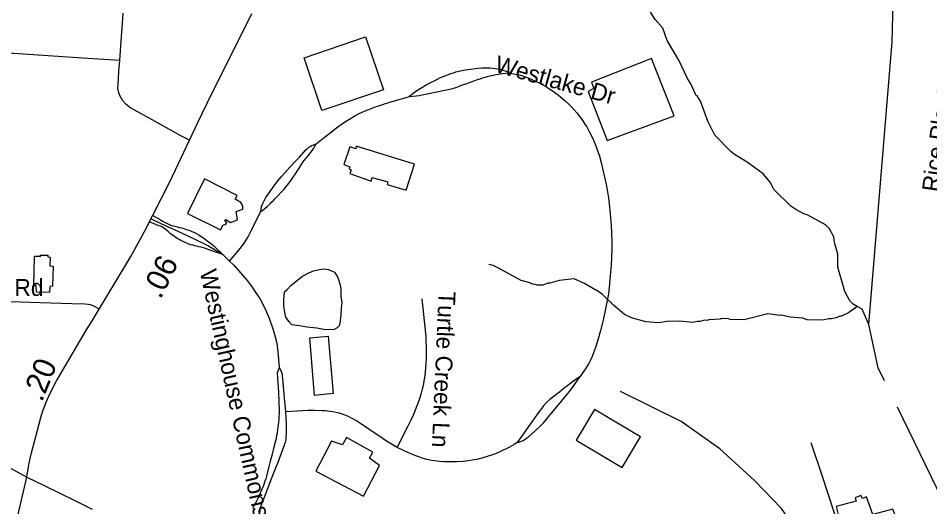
# Model space of a CAD drawing. Extents: x 1383679 to 1536984, y 460658 to 651027.
# Drawn here: x 1408689 to 1413802, y 510300 to 513038 of the extents above; entities that cross this region are included whole.
import ezdxf

# ---------------------------------------------------------------- set-up
doc = ezdxf.new("R2010")
doc.units = 0
for name, color, linetype in [('Exist Cultural Warehouse Building Footprint', 7, 'Continuous'), ('Exist Hydrographic Creek Single Shore', 7, 'Continuous'), ('Exist Hydrographic Misc Water Feature', 7, 'Continuous'), ('Exist Railroad Spur', 7, 'Continuous'), ('Exist Road Non-System Type 51', 7, 'Continuous'), ('Exist Road Non-System Type 51 Label', 7, 'Continuous'), ('Exist Road Primary NC Attributed', 7, 'Continuous'), ('Exist Road Secondary Mileage Hundredths English Label', 7, 'Continuous'), ('Exist Road Secondary Type 51 Attributed', 7, 'Continuous')]:
    doc.layers.add(name, color=color, linetype=linetype)

msp = doc.modelspace()

# ---------------------------------------------------------------- linework, layer by layer
at = {"layer": 'Exist Cultural Warehouse Building Footprint'}
for points in [[(1410637.3, 512933.2), (1410737.4, 512637.4), (1410391.7, 512520.3), (1410291.6, 512816.2), (1410637.3, 512933.2)], [(1412240.4, 512811.9), (1411903.6, 512679.1), (1411917.6, 512645.1), (1411884.9, 512627), (1411992.5, 512352.4), (1412367.8, 512490.8), (1412240.4, 512811.9)], [(1410584.7, 512321.3), (1410582.3, 512306.5), (1410548.4, 512316.7), (1410515.7, 512218), (1410548.4, 512204.4), (1410544.9, 512194.2), (1410555.4, 512188.5), (1410548.4, 512167), (1410668.8, 512125), (1410674.7, 512145.4), (1410761.2, 512121.6), (1410757.7, 512106.9), (1410865.3, 512075.1), (1410912.1, 512219.2), (1410584.7, 512321.3)], [(1409733.4, 512137.8), (1409638.1, 511943.8), (1409824, 511852.5), (1409838.1, 511879.7), (1409851.5, 511882.6), (1409858.5, 511890.5), (1409848, 511900.1), (1409853.9, 511909.2), (1409878.4, 511893.3), (1409919.3, 511908.6), (1409911.7, 511954.6), (1409948, 511968.2), (1409948.6, 511986.3), (1409937.5, 512004.5), (1409905.9, 512024.9), (1409917, 512044.8), (1409733.4, 512137.8)], [(1408780.4, 511703.6), (1408814.4, 511704.2), (1408813.8, 511709.8), (1408854.7, 511709.3), (1408854.7, 511700.2), (1408867, 511698.5), (1408866.4, 511650.3), (1408883.9, 511649.2), (1408881.6, 511536.3), (1408865.2, 511534.6), (1408864, 511501.1), (1408791.6, 511503.4), (1408789.8, 511537.4), (1408775.2, 511538.6), (1408780.4, 511703.6)], [(1410324.5, 511246.8), (1410427.4, 511255.8), (1410455.4, 510934.8), (1410350.2, 510923.5), (1410324.5, 511246.8)], [(1411921.2, 510845.5), (1411818.4, 510674.1), (1412075.5, 510519.9), (1412178.3, 510691.3), (1411921.2, 510845.5)], [(1410446.7, 510668), (1410357.8, 510500.1), (1410624.4, 510359.4), (1410715.6, 510531.8), (1410659.5, 510572.7), (1410678.2, 510606.7), (1410530.9, 510688.4), (1410507.5, 510647.5), (1410446.7, 510668)], [(1413447.1, 510356), (1413423.7, 510347), (1413414.3, 510362.8), (1413383.9, 510349.2), (1413388.6, 510331.1), (1413276.4, 510301.6), (1413295.1, 510226.7), (1413330.1, 510233.5), (1413353.5, 510181.3), (1413306.8, 510167.7), (1413412, 509893.2), (1413655.2, 509981.7), (1413592.1, 510142.8), (1413641.2, 510165.5), (1413594.4, 510285.7), (1413482.1, 510256.2), (1413447.1, 510356)]]:
    msp.add_lwpolyline(points, dxfattribs=at)
at = {"layer": 'Exist Hydrographic Creek Single Shore'}
for points in [[(1413547.4, 511006.6), (1413512.4, 511078.3), (1413459.4, 511322.4), (1413590.5, 512905.1), (1413623.3, 514169.3)], [(1416110.4, 506227.3), (1416032.4, 506911.6), (1416016.4, 507371.5), (1415981.4, 507739.8), (1415957.4, 507756.6), (1415943.4, 507921.1), (1415790.4, 508167.1), (1414969, 508927.4), (1414714, 509151.7), (1414318.5, 509663.9), (1413873.4, 510339.2), (1413620, 510858)]]:
    msp.add_lwpolyline(points, dxfattribs=at)
at = {"layer": 'Exist Hydrographic Misc Water Feature'}
for points in [[(1413395, 511422.6), (1413371.6, 511436.3), (1413354, 511454.7), (1413325.2, 511507.4), (1413285.8, 511643.2), (1413285.7, 511716.2), (1413267, 511780.6), (1413263.8, 511812.6), (1413238.7, 511857.2), (1413221.1, 511875.6), (1413203.4, 511888), (1413114.4, 511936), (1413098.5, 511940.3), (1413051, 511965.3), (1413023.4, 511983.9), (1412929.4, 512076), (1412906.4, 512119.3), (1412867.3, 512165.4), (1412776.8, 512231.4), (1412705.6, 512275), (1412686, 512291.4), (1412596, 512383.4), (1412557.7, 512460.2), (1412516, 512573.1), (1412496.8, 512603.5), (1412490.8, 512605.7), (1412486.9, 512611.8), (1412462.2, 512670.2), (1412442.8, 512700.7), (1412395.1, 512803.7), (1412329.4, 512913.1), (1412304.8, 512981.7), (1412262, 513030.6), (1412235.7, 513072.6)], [(1413395, 511422.6), (1413346.5, 511387), (1413306.1, 511367.9), (1413298.1, 511368.1), (1413281.9, 511360.4), (1413249.8, 511353.1), (1413233.8, 511353.5), (1413201.6, 511346.2), (1413113.7, 511348.2), (1413089.8, 511356.7), (1413017.9, 511362.4), (1412970.1, 511373.2), (1412962.1, 511371.6), (1412894.3, 511381.1), (1412761.6, 511348.1), (1412681.6, 511349.9), (1412673.6, 511354.1), (1412633.6, 511355), (1412625.6, 511351.2), (1412561.6, 511348.6), (1412553.5, 511344.8), (1412537.5, 511345.1), (1412513.3, 511337.7), (1412497.3, 511338.1), (1412473.2, 511332.6), (1412400.3, 511341), (1412325.2, 511337.9), (1412281.4, 511331.2), (1412209.2, 511336.5), (1412129.6, 511358.3), (1412090, 511377.2), (1412027.2, 511430.6), (1411966.5, 511489.9), (1411933, 511514.7), (1411925, 511514.9), (1411865.8, 511552.1), (1411806.4, 511577.5), (1411722.1, 511567.4), (1411669.8, 511552.6), (1411661.8, 511552.8), (1411629.5, 511541.5), (1411597.5, 511542.2), (1411589.6, 511546.4), (1411573.6, 511546.8), (1411557.8, 511555.1), (1411510.1, 511568.1), (1411383.5, 511637), (1411351.9, 511651.7), (1411328, 511658.2)], [(1410182.4, 511503.9), (1410197.5, 511517.9), (1410217.6, 511541), (1410246.7, 511565), (1410283.6, 511591.8), (1410319.5, 511611.2), (1410344.3, 511621.5), (1410369, 511628.3), (1410398.8, 511633.6), (1410429.1, 511630), (1410462.9, 511614), (1410480.9, 511585.6), (1410493.8, 511544.5), (1410498.2, 511517.8), (1410498.8, 511476.4), (1410503.7, 511444.9), (1410500.6, 511414.9), (1410498.3, 511376.6), (1410492.4, 511326.5), (1410488.2, 511313.8), (1410477.1, 511302.8), (1410461.1, 511292.8), (1410412.8, 511290.9), (1410364.3, 511300.2), (1410307.8, 511306.9), (1410266.6, 511314.1), (1410223.5, 511320), (1410207.6, 511336.1), (1410188.9, 511362.1), (1410183.5, 511388.3), (1410178.9, 511425.7), (1410178.5, 511458.2), (1410182.4, 511503.9)], [(1413459.4, 511322.4), (1413423, 511407.2), (1413395, 511422.6)]]:
    msp.add_lwpolyline(points, dxfattribs=at)
at = {"layer": 'Exist Railroad Spur'}
msp.add_lwpolyline([(1413134.2, 510660.8), (1413197, 510476.5), (1413261.2, 510276.6), (1413329.7, 510064.4), (1413391.6, 509874.5), (1413423.6, 509775.2), (1413432.9, 509747.6), (1413440.3, 509716.7), (1413446.6, 509693), (1413451, 509673.6), (1413455.8, 509649.9), (1413459.5, 509632.1), (1413462.1, 509610.2), (1413463.4, 509594.1), (1413465.1, 509576.2), (1413465.8, 509562.8), (1413465.1, 509532.2), (1413463.7, 509510.6), (1413458.5, 509482.9), (1413451, 509451), (1413435.3, 509406.3), (1413396.7, 509293.2), (1413384.3, 509246.4)], dxfattribs=at)
at = {"layer": 'Exist Road Non-System Type 51'}
for points in [[(1409257.9, 512800.5), (1409049.6, 512813.3), (1408884.2, 512825), (1408632.2, 512842.5), (1408575.8, 512847.5), (1408536.6, 512855.8), (1408504.2, 512865.8), (1408390, 512913.1), (1408222.2, 512985.3), (1408097.1, 513039.5), (1407943.8, 513105.2), (1407808.2, 513163.3)], [(1409257.9, 512800.5), (1409266.4, 512908.9), (1409272.5, 513009.5), (1409276.6, 513066.2)], [(1409649.2, 512354.2), (1409601, 512378.5), (1409489.6, 512440), (1409372.4, 512506.5), (1409314.9, 512538.2), (1409291.6, 512556.4), (1409275, 512575.6), (1409260.1, 512600.5), (1409252.6, 512619.7), (1409247.4, 512643.5), (1409248.4, 512671), (1409250.5, 512695.8), (1409253.6, 512740.8), (1409257.9, 512800.5)], [(1411440.7, 512731.3), (1411427.1, 512738.6), (1411421.4, 512741.4), (1411414.9, 512744.1), (1411406.1, 512746.7), (1411398.2, 512748.7), (1411387.6, 512751.2), (1411376.3, 512753), (1411363.9, 512754.5), (1411350.7, 512756.1), (1411333.7, 512757.5), (1411323.7, 512758.1), (1411310.1, 512758.1), (1411288.6, 512757.4), (1411267.4, 512756), (1411251.2, 512754.1), (1411226.9, 512751), (1411210, 512748.5), (1411198.4, 512746.7), (1411186.5, 512744.9), (1411168, 512741.2), (1411152.9, 512737.9), (1411141.7, 512734.9), (1411128.4, 512731), (1411112.9, 512726.1), (1411099.7, 512721.6), (1411080.1, 512714.1), (1411066, 512708), (1411055.2, 512703.1), (1411042.2, 512697), (1411023.6, 512687.6), (1411012, 512681.9), (1410994.5, 512672.5), (1410977.8, 512663.3), (1410952.1, 512648.3), (1410930.5, 512635), (1410916.6, 512625.4), (1410896, 512610), (1410883.6, 512599.1)], [(1410883.6, 512599.1), (1410920, 512602.4), (1410938.2, 512604.9), (1410953.9, 512607.9), (1411091.3, 512636.4), (1411108.3, 512640.1), (1411125.8, 512644.4), (1411135.8, 512647.5), (1411145.8, 512650.7), (1411154.1, 512654), (1411175.7, 512662.1), (1411198.6, 512670.3), (1411240.8, 512685.2), (1411259.7, 512692.1), (1411279.9, 512699), (1411300.7, 512705.7), (1411309.5, 512708.4), (1411325.4, 512712.7), (1411336.4, 512715.3), (1411346.8, 512717.6), (1411356.8, 512719.6), (1411369, 512722), (1411383.3, 512724.3), (1411404.7, 512727.5), (1411421.2, 512729.4), (1411440.7, 512731.3)], [(1411440.7, 512731.3), (1411467.1, 512726.9), (1411485.8, 512723.3), (1411499.1, 512720.2), (1411518.9, 512714.3), (1411547.6, 512704.1), (1411561.9, 512698.2), (1411577.4, 512691.5), (1411593.9, 512683.9), (1411611.4, 512675.4), (1411627.3, 512666.8), (1411640.6, 512659.5), (1411658.3, 512648.9), (1411670.9, 512640.9), (1411696, 512623.8), (1411716.8, 512608.3), (1411732.7, 512595.1), (1411754.5, 512576.5), (1411781.1, 512551.8), (1411789.7, 512543), (1411821.9, 512507.2), (1411834, 512492.2), (1411846.1, 512476.4), (1411855.8, 512462.8), (1411867, 512445.2), (1411877.6, 512428.5), (1411891.6, 512403.6), (1411908.1, 512370.9), (1411920.5, 512342.4), (1411932.3, 512311.5), (1411948.7, 512264.6), (1411958.7, 512229), (1411968.1, 512189.2), (1411978, 512146.4), (1411986, 512106.6), (1411993.9, 512064.5), (1411999.4, 512030.7), (1412004, 511995.4), (1412009.3, 511944.4), (1412011.6, 511916.8), (1412014.5, 511879.6), (1412016.9, 511828.9), (1412018, 511788), (1412017.5, 511748.1), (1412015.9, 511693.1), (1412013.8, 511652), (1412011.1, 511615.1), (1412007.9, 511573.6), (1412003.8, 511528.3), (1411998.8, 511492.5), (1411983.4, 511409.7), (1411968.9, 511346.5), (1411954.6, 511287.1), (1411938.3, 511228.8), (1411926.9, 511192.5), (1411916, 511162.5), (1411908.7, 511142.5), (1411899.3, 511122.5), (1411891.3, 511107.2), (1411872.9, 511076.6), (1411841.1, 511031)], [(1410359.1, 512333.9), (1410398.1, 512364.7), (1410443.6, 512399.2), (1410466.4, 512417.3), (1410495.2, 512439.2), (1410512.6, 512452), (1410533.5, 512464.6), (1410555.5, 512478.3), (1410576.7, 512490.5), (1410597.5, 512501.9), (1410618.3, 512511.5), (1410634.9, 512518.8), (1410649.3, 512524.8), (1410669.3, 512532.1), (1410691.7, 512540.7), (1410716.8, 512549.2), (1410742.3, 512557.6), (1410767.4, 512565.1), (1410799.2, 512574.7), (1410831.6, 512584.3), (1410858.3, 512592.2), (1410883.6, 512599.1)], [(1410049.9, 511955.7), (1410063.2, 511964.1), (1410067.7, 511967.3), (1410074.6, 511972.8), (1410085.2, 511982.2), (1410101.3, 511997.9), (1410111.7, 512008.1), (1410119.9, 512016.5), (1410130.5, 512027.1), (1410146.6, 512043.8), (1410164.3, 512063.1), (1410180.2, 512080.9), (1410194.3, 512097.6), (1410207.7, 512115.3), (1410219.8, 512130.8), (1410231.6, 512147.3), (1410244.2, 512166.7), (1410257.3, 512186.6), (1410267.9, 512203.1), (1410279.3, 512221.7), (1410286, 512232.5), (1410291.7, 512240), (1410301.3, 512252.3), (1410314.4, 512267.5), (1410333, 512290.4), (1410342.4, 512303.8), (1410346.4, 512310.6), (1410351.9, 512320.7), (1410359.1, 512333.9)], [(1410049.9, 511955.7), (1410051.6, 511970.2), (1410054, 511982), (1410057.1, 511992.2), (1410061.8, 512004.2), (1410071.5, 512022.6), (1410078.1, 512033.2), (1410085.8, 512045.4), (1410097.6, 512062.1), (1410122.2, 512096.1), (1410147.4, 512129.2), (1410164.1, 512149.7), (1410185.9, 512173.8), (1410214.3, 512205.5), (1410246.8, 512240), (1410265.5, 512260.2), (1410304.5, 512301.5), (1410309.4, 512306.6), (1410319.5, 512315), (1410326.8, 512319.9), (1410336.3, 512324.2), (1410359.1, 512333.9)], [(1409874, 511677), (1409934.7, 511748.8), (1409956.3, 511777.8), (1409977.5, 511813.2), (1409998.4, 511854), (1410023.7, 511904), (1410049.9, 511955.7)], [(1409443.7, 511932), (1409480.1, 511911.5), (1409497.6, 511901.3), (1409506.2, 511896.4), (1409516, 511890.9), (1409523.7, 511887.2), (1409533.5, 511883.2), (1409544.3, 511879.1), (1409555.1, 511875.4), (1409566.9, 511872.2), (1409582.2, 511868.3), (1409593, 511865.4), (1409605.3, 511862.6), (1409618.3, 511858.9), (1409631.4, 511854.6), (1409640.7, 511851.4), (1409651.6, 511847.7), (1409661.8, 511843.2), (1409673, 511838.1), (1409688.1, 511831.1), (1409701.5, 511823.2), (1409714.5, 511815.1), (1409724.4, 511808.7), (1409736, 511800.8), (1409749, 511791.1), (1409767.3, 511776.7), (1409785.5, 511761.7), (1409836.2, 511713.8), (1409775.2, 511735.2), (1409739.6, 511748.2), (1409728.3, 511751.3), (1409714.7, 511754.5), (1409702.3, 511757.4), (1409689.1, 511760.3), (1409679.7, 511762.5), (1409668.3, 511765.4), (1409654.9, 511768.9), (1409642.6, 511773.3), (1409631.6, 511777.7), (1409616.7, 511784.2), (1409600.8, 511791.9), (1409591.2, 511797.4), (1409580.2, 511804.1), (1409567.4, 511812.4), (1409557, 511819.8), (1409543.6, 511830), (1409531.1, 511840.1), (1409512.1, 511856.4), (1409502.5, 511863.5), (1409494.7, 511868.5), (1409485.9, 511872.2), (1409478.1, 511875.3), (1409425.2, 511896.7)], [(1409434.4, 511914.3), (1409488.5, 511887.1), (1409584.5, 511844.4), (1409678.6, 511800.7), (1409756.6, 511762.8), (1409836.2, 511713.8), (1409841.4, 511708.9), (1409874, 511677)], [(1409874, 511677), (1409898.1, 511653.2), (1409936.2, 511610.6), (1409972.3, 511567.7), (1410000.2, 511531.2), (1410021, 511499.8), (1410043, 511466.5), (1410060.5, 511434.9), (1410078.9, 511396.7), (1410096.3, 511357.3), (1410118, 511292), (1410130.2, 511252), (1410139.5, 511216.6), (1410147.4, 511149.3), (1410151.7, 511081.3)], [(1407439.6, 511479.6), (1407493.2, 511486.6), (1407561, 511485), (1408028, 511466.9), (1408075, 511464.8), (1408183.8, 511461.4), (1408269.1, 511458.3), (1408375, 511454.7), (1408498.2, 511451.6), (1408647.9, 511449.6), (1408811.4, 511444.6), (1408988.6, 511439.8), (1409062.9, 511436.7), (1409083.2, 511434.7), (1409092.6, 511433), (1409107.3, 511427.4), (1409114.2, 511423.7), (1409143.1, 511409.9)], [(1410814.4, 510632), (1410876.4, 510752.8), (1410892.8, 510787.7), (1410907.2, 510818.9), (1410915.2, 510838), (1410923.5, 510858), (1410934.1, 510885.4), (1410944.1, 510914.9), (1410951.3, 510939), (1410956.5, 510961.1), (1410963.1, 510989.9), (1410965.9, 511006.2), (1410968.8, 511022.9), (1410971, 511036.9), (1410973.5, 511055.1), (1410975.9, 511079.7), (1410977.8, 511102.6), (1410979.2, 511128.2), (1410979.2, 511149.2), (1410979.2, 511176.7), (1410978.8, 511199.6), (1410977.8, 511226.5), (1410976.3, 511254), (1410973.4, 511289.4), (1410955.2, 511465)], [(1410151.7, 511081.3), (1410141.8, 511050), (1410144.4, 510993.2), (1410147.7, 510943.6), (1410150.9, 510888.1), (1410151.6, 510836.8), (1410149.8, 510789.7), (1410147.4, 510758.4), (1410143.3, 510732.9), (1410140.2, 510712.5), (1410138.1, 510699.7), (1410135.4, 510682.3), (1410130.6, 510662.7), (1410120.9, 510626.3), (1410111.4, 510587.1), (1410102.7, 510555.9), (1410093, 510517.3), (1410083.9, 510478.9), (1410077.4, 510456.5), (1410072.5, 510442.7), (1410064.8, 510419.6), (1410055.6, 510398.3), (1410045.9, 510375.8), (1410034, 510349.4), (1410023.2, 510328.3), (1410008.6, 510302.2), (1410002, 510291.2)], [(1410151.7, 511081.3), (1410166.4, 511053.4), (1410170.4, 511017.5), (1410180.6, 510910.7), (1410187.4, 510832)], [(1411487, 510660.4), (1411498, 510662.5), (1411505.5, 510665), (1411514.5, 510668.9), (1411520.9, 510671.5), (1411531.9, 510678.4), (1411545.8, 510688.4), (1411555.2, 510695.7), (1411585.7, 510722.8), (1411619.8, 510755.4), (1411636.2, 510772.7), (1411653.2, 510792.9), (1411735.1, 510891.9), (1411779, 510944.6), (1411797.7, 510968), (1411841.1, 511031)], [(1411841.1, 511031), (1411802.5, 511003), (1411749.5, 510962), (1411724.6, 510942.9), (1411701.7, 510925.3), (1411670.3, 510900.4), (1411652.7, 510885), (1411634.5, 510865.3), (1411625, 510853.1), (1411617, 510841.9), (1411560.3, 510763.2), (1411510.9, 510693.5), (1411487, 510660.4)], [(1413376.2, 508989.7), (1413359.3, 509323.1), (1413321.4, 509520.4), (1413252.4, 509747.9), (1413093.8, 510112.5), (1412969.7, 510289.8), (1412818, 510447), (1412625, 510624.3), (1412407.8, 510778.2), (1412066.5, 510945.5)], [(1410187.4, 510832), (1410190.4, 510798.3), (1410191.8, 510762.2), (1410192.1, 510739.7), (1410191.7, 510726.7), (1410191.2, 510716.1), (1410190.8, 510706.7), (1410190.1, 510693.5), (1410188.8, 510678.8), (1410187.2, 510668.2), (1410185.5, 510659.7), (1410183.1, 510652), (1410180.6, 510644.5), (1410173, 510625.1), (1410144.3, 510547.9), (1410122.6, 510493.9), (1410098.2, 510430.6), (1410064, 510342.8), (1410036.9, 510272.5)], [(1410814.4, 510632), (1410754, 510668.5), (1410735.5, 510680.3), (1410655.4, 510734.7), (1410636.3, 510747.6), (1410616.3, 510761.2), (1410597.3, 510773.8), (1410585.5, 510781.2), (1410569.7, 510790.5), (1410553.8, 510799), (1410540.7, 510805.4), (1410526.8, 510811.4), (1410508.1, 510818.4), (1410489.5, 510824.5), (1410469.9, 510829.2), (1410453.8, 510832), (1410436.5, 510834), (1410410.1, 510836.9), (1410394.1, 510838.2), (1410352.2, 510839.9), (1410315.3, 510839.4), (1410187.4, 510832)], [(1411487, 510660.4), (1411480, 510654.8), (1411469.7, 510648.2), (1411445, 510634.2), (1411425.3, 510624.5), (1411404.3, 510615.3), (1411387.2, 510606.7), (1411365.1, 510597.3), (1411348.6, 510591), (1411318.7, 510581.2), (1411289.1, 510572.5), (1411260.3, 510565.7), (1411234, 510560.6), (1411213.5, 510557.6), (1411184.1, 510554.5), (1411147, 510551.9), (1411108.7, 510551.3), (1411078.9, 510551.9), (1411052.2, 510553.5), (1411026.3, 510556.6), (1411007.5, 510559.8), (1410980.8, 510565.3), (1410959.6, 510571.4), (1410940.7, 510577.3), (1410918, 510586), (1410905.3, 510590.7), (1410877.6, 510601.6), (1410814.4, 510632)]]:
    msp.add_lwpolyline(points, dxfattribs=at)
at = {"layer": 'Exist Road Primary NC Attributed'}
for points in [[(1408736.5, 510466.6), (1408748.6, 510535.1), (1408761.6, 510595.4), (1408814.6, 510801.2), (1408824.7, 510831.6), (1408846.1, 510886), (1408860.8, 510920.4), (1408879.2, 510959.4), (1408901.2, 511002), (1409065.1, 511281.9), (1409109.3, 511350.5), (1409319.4, 511702.3), (1409397.2, 511843.2), (1409538.8, 512121.1), (1409695.3, 512453.1), (1409747.8, 512561.3), (1409998.3, 513064.3)], [(1408075.2, 507636.1), (1408736.5, 510466.6)]]:
    msp.add_lwpolyline(points, dxfattribs=at)
at = {"layer": 'Exist Road Secondary Type 51 Attributed'}
for points in [[(1404961.5, 515533.5), (1405081.1, 515357.9), (1405565, 514562.6), (1405783.8, 514231.4), (1406041.9, 513793.7), (1407003.6, 512208.3), (1407241.4, 511803), (1407528.8, 511343.2), (1407627.4, 511215.9), (1407752.7, 511078), (1407881.9, 510956.9), (1408044.5, 510842.8), (1408147.1, 510786.7), (1408535.7, 510576), (1408736.5, 510466.6)], [(1408736.5, 510466.6), (1408833.1, 510419.4), (1409001.6, 510337.7), (1409103.7, 510285.7)]]:
    msp.add_lwpolyline(points, dxfattribs=at)

# ---------------------------------------------------------------- texts
at = {"layer": 'Exist Road Non-System Type 51 Label'}
for s, rotation, p in [('Rice Planters Rd', 81.9723, (1413851.4, 512060.5)), ('Westlake Dr', 344.4445, (1411355.9, 512739)), ('Westinghouse Commons Dr', 282.4415, (1409706.3, 511618.6)), ('Ed Brown Rd', 0.0513, (1408081.5, 511480.9)), ('Turtle Creek Ln', 267.4941, (1411047.2, 511508.9))]:
    msp.add_text(s, height=95, rotation=rotation, dxfattribs=at).set_placement(p)
at = {"layer": 'Exist Road Secondary Mileage Hundredths English Label'}
for s, rotation, p in [('.06', 63.7328, (1409487.2, 511459)), ('.20', 67.8446, (1408821.1, 510882.7))]:
    msp.add_text(s, height=125, rotation=rotation, dxfattribs=at).set_placement(p)

doc.saveas('drawing.dxf')
